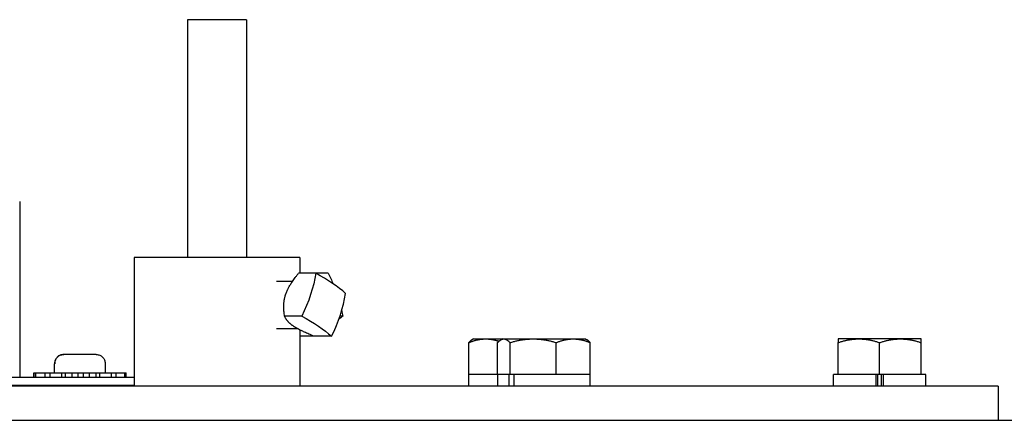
# Model space of a CAD drawing. Header units: inches. Extents: x 1 to 669, y 0 to 417.
# Tile 427 of 448: x 550.76 to 555.96, y 269.45 to 271.56. Entities that reach past the tile are written whole.
import ezdxf

# ---------------------------------------------------------------- set-up
doc = ezdxf.new("R2010")
doc.units = ezdxf.units.IN
doc.header["$LTSCALE"] = 12
doc.header["$MEASUREMENT"] = 0
doc.layers.add('X', color=1, linetype='CONTINUOUS')

msp = doc.modelspace()

# ---------------------------------------------------------------- linework, layer by layer
at = {"layer": 'X'}
for p, q in [((551.96117, 271.55897), (551.64867, 271.55897)), ((551.64867, 271.55897), (551.64867, 270.30527)), ((551.96117, 271.55897), (551.96117, 270.30527)), ((550.76357, 270.6005), (550.76357, 269.67307)), ((552.24242, 270.30527), (551.36742, 270.30527)), ((551.36742, 270.30527), (551.36742, 269.62527)), ((552.24242, 270.30527), (552.24242, 270.22169)), ((552.39247, 270.22169), (552.23589, 270.22169)), ((552.11952, 270.18027), (552.20491, 270.18027)), ((552.25286, 269.99566), (552.16167, 269.99566)), ((552.46927, 269.99566), (552.45434, 269.99566)), ((552.11952, 269.93027), (552.22847, 269.93027)), ((552.24242, 269.9228), (552.24242, 269.62527)), ((552.30673, 269.88885), (552.24242, 269.88885)), ((552.40994, 269.88885), (552.31875, 269.88885)), ((553.13444, 269.68727), (553.13444, 269.85571)), ((553.1597, 269.87527), (553.15198, 269.87081)), ((553.1597, 269.87527), (553.75005, 269.87527)), ((553.28679, 269.68727), (553.28679, 269.85571)), ((553.31205, 269.87527), (553.30433, 269.87081)), ((553.35224, 269.68727), (553.35224, 269.85571)), ((553.5965, 269.68727), (553.5965, 269.85571)), ((553.75005, 269.87527), (553.75778, 269.87081)), ((553.77532, 269.68727), (553.77532, 269.85571)), ((555.5225, 269.87527), (555.0845, 269.87527)), ((555.0845, 269.68727), (555.0845, 269.85571)), ((555.3035, 269.68727), (555.3035, 269.85571)), ((555.5225, 269.68727), (555.5225, 269.85571)), ((551.16766, 269.79307), (550.99546, 269.79307)), ((550.94656, 269.74307), (550.94914, 269.74307)), ((550.94656, 269.69607), (550.94656, 269.74307)), ((550.94832, 269.74707), (550.94832, 269.74307)), ((550.94914, 269.74307), (550.94914, 269.74707)), ((551.2148, 269.74707), (551.2148, 269.74307)), ((551.2148, 269.74307), (551.21656, 269.74307)), ((551.21656, 269.69607), (551.21656, 269.74307)), ((550.8375, 269.67307), (550.8375, 269.69607)), ((550.8375, 269.69607), (551.32562, 269.69607)), ((550.83905, 269.69607), (550.83905, 269.67307)), ((550.84964, 269.67307), (550.84964, 269.69607)), ((550.89626, 269.69607), (550.89626, 269.67307)), ((550.92391, 269.67307), (550.92391, 269.69607)), ((550.98398, 269.69607), (550.98398, 269.67307)), ((551.00312, 269.69607), (551.00312, 269.67307)), ((551.04043, 269.67307), (551.04043, 269.69607)), ((551.07071, 269.69607), (551.07071, 269.67307)), ((551.09843, 269.69607), (551.09843, 269.67307)), ((551.131, 269.69607), (551.131, 269.67307)), ((551.16797, 269.67307), (551.16797, 269.69607)), ((551.18412, 269.69607), (551.18412, 269.67307)), ((551.24563, 269.69607), (551.24563, 269.67307)), ((551.27236, 269.67307), (551.27236, 269.69607)), ((551.3163, 269.69607), (551.3163, 269.67307)), ((551.32562, 269.67307), (551.32562, 269.69607)), ((553.77532, 269.68727), (553.13444, 269.68727)), ((553.1352, 269.62527), (553.1352, 269.68727)), ((553.28755, 269.62527), (553.28755, 269.68727)), ((553.34589, 269.68727), (553.34589, 269.62527)), ((553.37291, 269.68727), (553.37291, 269.62527)), ((553.77455, 269.62527), (553.77455, 269.68727)), ((555.547, 269.68727), (555.06, 269.68727)), ((555.06, 269.62527), (555.06, 269.68727)), ((555.28439, 269.68727), (555.28439, 269.62527)), ((555.2933, 269.62527), (555.2933, 269.68727)), ((555.3137, 269.62527), (555.3137, 269.68727)), ((555.3226, 269.68727), (555.3226, 269.62527)), ((555.547, 269.62527), (555.547, 269.68727)), ((549.36602, 269.67307), (551.36742, 269.67307)), ((555.92942, 269.62527), (542.05442, 269.62527)), ((549.36568, 269.63127), (551.36742, 269.63127)), ((555.92942, 269.62527), (555.92942, 269.44597)), ((541.99512, 269.44597), (558.17392, 269.44597))]:
    msp.add_line(p, q, dxfattribs=at)
at = {"layer": 'X', "extrusion": (0, 0, -1)}
for centre, major_axis, ratio, start_param, end_param in [((551.86266, 270.10868), (-0.34145, -0.50218), 0.6501456, -2.1943496, -1.7797061), ((552.01789, 270.10868), (0.33349, -0.5075), 0.6283242, -1.3865548, -1.2841989), ((551.90409, 269.94225), (0.57696, -0.18945), 0.3072036, -1.0260073, -0.6113637), ((551.97502, 269.94225), (-0.57499, -0.19536), 0.2968927, -2.4962679, -2.4302896), ((552.01789, 270.10868), (0.33349, -0.5075), 0.6283242, -1.0254928, -0.9719113), ((551.97502, 269.94225), (-0.57499, -0.19536), 0.2968927, -2.0925965, -2.0816243)]:
    msp.add_ellipse(centre, major_axis=major_axis, ratio=ratio, start_param=start_param, end_param=end_param, dxfattribs=at)
at = {"layer": 'X'}
for centre, major_axis, ratio, start_param, end_param in [((551.97831, 270.16829), (-0.57696, 0.18945), 0.3072036, -2.5302289, -2.1155854), ((552.01974, 270.00187), (0.34145, 0.50218), 0.6501456, -1.3618866, -0.947243)]:
    msp.add_ellipse(centre, major_axis=major_axis, ratio=ratio, start_param=start_param, end_param=end_param, dxfattribs=at)
for points, weights in [([(552.16754, 270.10868), (552.18291, 270.15549), (552.23589, 270.22169)], [2.06132118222, 2.06132118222, 1.70765438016]), ([(552.16167, 269.99566), (552.15217, 270.06186), (552.16754, 270.10868)], [1.70765438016, 2.06132118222, 2.06132118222]), ([(552.20897, 269.94225), (552.17644, 269.96437), (552.16167, 269.99566)], [2.06132118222, 2.06132118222, 1.70765438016]), ([(552.31875, 269.88885), (552.2415, 269.92013), (552.20897, 269.94225)], [1.70765438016, 2.06132118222, 2.06132118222]), ([(552.24242, 269.92054), (552.24318, 269.92129), (552.24395, 269.92203)], [1.98248389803, 1.98753485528, 1.99226220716]), ([(553.13444, 269.85571), (553.18235, 269.87527), (553.22385, 269.87527)], [1.76277349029, 1.89912449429, 1.89912449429]), ([(553.15198, 269.87081), (553.14369, 269.86603), (553.13444, 269.85571)], [1.86620814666, 1.83213063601, 1.76277349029]), ([(553.22385, 269.87527), (553.25724, 269.87527), (553.29388, 269.86294)], [1.89912449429, 1.89912449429, 1.81083301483]), ([(553.28679, 269.85571), (553.30433, 269.87527), (553.31952, 269.87527)], [1.76277349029, 1.89912449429, 1.89912449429]), ([(553.31952, 269.87527), (553.3347, 269.87527), (553.35224, 269.85571)], [1.89912449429, 1.89912449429, 1.76277349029]), ([(553.35224, 269.85571), (553.41769, 269.87527), (553.47437, 269.87527)], [1.76277349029, 1.89912449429, 1.89912449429]), ([(553.47437, 269.87527), (553.53105, 269.87527), (553.5965, 269.85571)], [1.89912449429, 1.89912449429, 1.76277349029]), ([(553.5965, 269.85571), (553.64442, 269.87527), (553.68591, 269.87527)], [1.76277349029, 1.89912449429, 1.89912449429]), ([(553.68591, 269.87527), (553.7274, 269.87527), (553.77532, 269.85571)], [1.89912449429, 1.89912449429, 1.76277349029]), ([(553.77532, 269.85571), (553.76607, 269.86603), (553.75778, 269.87081)], [1.76277349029, 1.83213063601, 1.86620814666]), ([(555.0845, 269.87527), (555.0845, 269.87527), (555.0845, 269.85571)], [1.89912449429, 1.89912449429, 1.76277349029]), ([(555.0845, 269.85571), (555.14318, 269.87527), (555.194, 269.87527)], [1.76277349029, 1.89912449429, 1.89912449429]), ([(555.194, 269.87527), (555.24482, 269.87527), (555.3035, 269.85571)], [1.89912449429, 1.89912449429, 1.76277349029]), ([(555.3035, 269.85571), (555.36218, 269.87527), (555.413, 269.87527)], [1.76277349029, 1.89912449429, 1.89912449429]), ([(555.413, 269.87527), (555.46382, 269.87527), (555.5225, 269.85571)], [1.89912449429, 1.89912449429, 1.76277349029]), ([(555.5225, 269.85571), (555.5225, 269.87527), (555.5225, 269.87527)], [1.76277349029, 1.89912449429, 1.89912449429])]:
    msp.add_rational_spline(points, weights, degree=2, dxfattribs=at)
for points, knots in [([(550.99546, 269.79307), (550.98955, 269.79307), (550.98257, 269.79173), (550.97176, 269.7873), (550.96598, 269.7835), (550.95784, 269.77544), (550.95402, 269.76979), (550.94965, 269.75934), (550.94832, 269.75271), (550.94832, 269.74707)], [0.53468097, 0.53468097, 0.53468097, 0.53468097, 0.57977103, 0.57977103, 0.62373144, 0.62373144, 0.66704696, 0.66704696, 0.7100086, 0.7100086, 0.7100086, 0.7100086]), ([(550.94914, 269.74707), (550.94914, 269.75271), (550.95047, 269.75934), (550.95484, 269.76979), (550.95866, 269.77544), (550.96679, 269.7835), (550.97258, 269.7873), (550.98339, 269.79173), (550.99036, 269.79307), (550.99628, 269.79307)], [0, 0, 0, 0, 0.04296164, 0.04296164, 0.08627715, 0.08627715, 0.13023757, 0.13023757, 0.17532763, 0.17532763, 0.17532763, 0.17532763]), ([(551.16766, 269.79307), (551.17358, 269.79307), (551.18055, 269.79173), (551.19137, 269.7873), (551.19715, 269.7835), (551.20529, 269.77544), (551.20911, 269.76979), (551.21347, 269.75934), (551.2148, 269.75271), (551.2148, 269.74707)], [0.53468097, 0.53468097, 0.53468097, 0.53468097, 0.57977103, 0.57977103, 0.62373144, 0.62373144, 0.66704696, 0.66704696, 0.7100086, 0.7100086, 0.7100086, 0.7100086])]:
    msp.add_open_spline(points, degree=3, knots=knots, dxfattribs=at)

doc.saveas('drawing.dxf')
